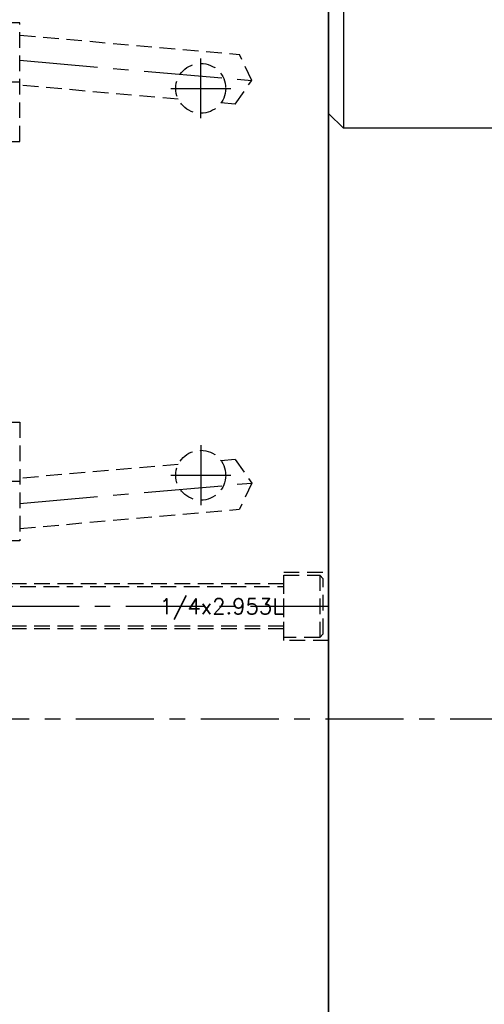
# Model space of a CAD drawing. Extents: x 2651 to 7771, y -1163 to 1075.
# Tile 469 of 490: x 6322 to 6396, y 172 to 330. Entities that reach past the tile are written whole.
import ezdxf
from ezdxf.enums import TextEntityAlignment as Align

# ---------------------------------------------------------------- set-up
doc = ezdxf.new("R2010")
doc.units = 0
doc.header["$LTSCALE"] = 10
doc.linetypes.add('CENTER', pattern=[2, 1.25, -0.25, 0.25, -0.25])
doc.linetypes.add('HIDDEN', pattern=[0.375, 0.25, -0.125])
doc.layers.get('0').update_dxf_attribs({"linetype": 'CONTINUOUS'})
for name, color, linetype in [('CEN', 1, 'CENTER'), ('COOL', 150, 'HIDDEN'), ('HIDDEN', 6, 'HIDDEN'), ('PART', 7, 'CONTINUOUS'), ('TEXT', 4, 'CONTINUOUS')]:
    doc.layers.add(name, color=color, linetype=linetype)
doc.styles.get("Standard").update_dxf_attribs({"font": 'romans.shx'})

msp = doc.modelspace()

# ---------------------------------------------------------------- linework, layer by layer
for p, q in [((6371.184, 910.642), (6371.184, -41.483)), ((6371.184, -41.483), (6371.184, 910.642))]:
    msp.add_line(p, q)
at = {"layer": 'CEN'}
msp.add_line((6371.184, 235.642), (6286.483, 235.642), dxfattribs=at)
at = {"layer": 'CEN', "color": 2}
msp.add_line((5970.684, 217.642), (6536.184, 217.642), dxfattribs=at)
at = {"layer": 'COOL'}
for p, q in [((6321.684, 310.142), (6321.684, 329.142)), ((6321.684, 327.157), (6356.9, 324.076)), ((6358.852, 319.89), (6356.9, 324.076)), ((6347.081, 316.905), (6321.684, 319.127)), ((6356.202, 316.107), (6358.852, 319.89)), ((6356.202, 316.107), (6353.931, 316.306)), ((6321.684, 265.142), (6321.684, 246.142)), ((6356.202, 259.177), (6353.931, 258.978)), ((6356.202, 259.177), (6358.852, 255.394)), ((6347.081, 258.379), (6321.684, 256.157)), ((6358.852, 255.394), (6356.9, 251.208)), ((6321.684, 248.127), (6356.9, 251.208))]:
    msp.add_line(p, q, dxfattribs=at)
at = {"layer": 'COOL', "color": 1, "linetype": 'CENTER'}
for p, q in [((6350.684, 313.842), (6350.684, 323.442)), ((6321.684, 323.142), (6358.852, 319.89)), ((6321.684, 319.642), (6242.684, 319.642)), ((6321.684, 319.642), (6309.684, 319.642)), ((6345.884, 318.642), (6355.484, 318.642)), ((6350.684, 261.442), (6350.684, 251.842)), ((6321.684, 255.642), (6242.684, 255.642)), ((6321.684, 255.642), (6309.684, 255.642)), ((6345.884, 256.642), (6355.484, 256.642)), ((6321.684, 252.142), (6358.852, 255.394))]:
    msp.add_line(p, q, dxfattribs=at)
at = {"layer": 'COOL'}
for points in [[(6321.684, 329.142), (6248.169, 329.142), (6242.684, 319.642), (6248.169, 310.142), (6321.684, 310.142)], [(6321.684, 246.142), (6248.169, 246.142), (6242.684, 255.642), (6248.169, 265.142), (6321.684, 265.142)]]:
    msp.add_lwpolyline(points, dxfattribs=at)
for centre in [(6350.684, 318.642), (6350.684, 256.642)]:
    msp.add_circle(centre, 4, dxfattribs=at)
at = {"layer": 'HIDDEN'}
for p, q in [((6363.984, 239.242), (6300.684, 239.242)), ((6363.984, 232.042), (6300.684, 232.042))]:
    msp.add_line(p, q, dxfattribs=at)
for points in [[(6371.184, 230.142), (6363.984, 230.142), (6363.984, 241.142), (6371.184, 241.142)], [(6369.759, 230.642), (6363.984, 230.642), (6363.984, 240.642), (6369.759, 240.642), (6369.759, 230.642), (6370.334, 231.217), (6370.334, 240.067), (6369.759, 240.642)], [(6363.984, 232.467), (6291.734, 232.467), (6291.734, 238.817), (6363.984, 238.817)]]:
    msp.add_lwpolyline(points, dxfattribs=at)
at = {"layer": 'PART', "color": 110}
msp.add_line((6498.803, 312.243), (6373.563, 312.243), dxfattribs=at)
msp.add_lwpolyline([(6373.563, 312.243), (6371.183, 314.622), (6371.183, 360.662), (6373.563, 363.043)], close=True, dxfattribs=at)

# ---------------------------------------------------------------- texts
at = {"layer": 'TEXT'}
msp.add_text('1/4x2.953L', height=2.5, dxfattribs=at).set_placement((6363.984, 235.642), align=Align.MIDDLE_RIGHT)

doc.saveas('drawing.dxf')
